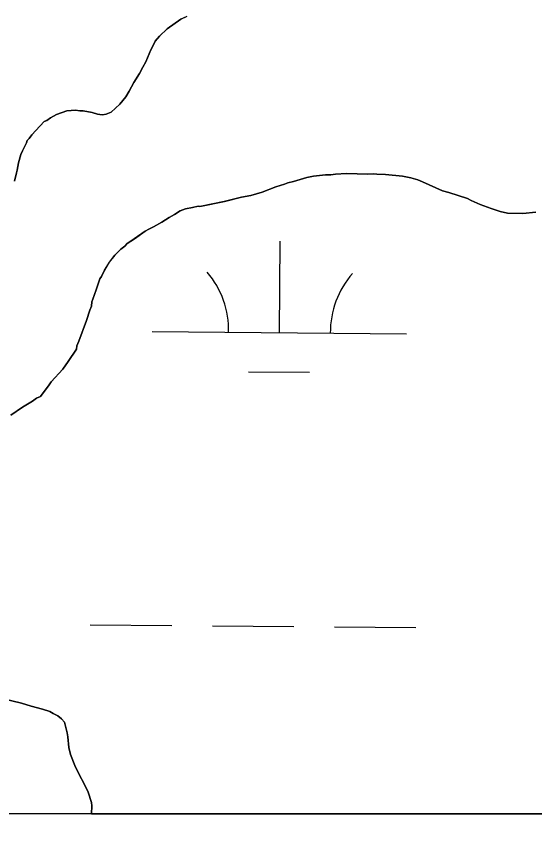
# Model space of a CAD drawing. Extents: x 3271442 to 3309282, y 752266 to 777610.
# Drawn here: x 3303625.9 to 3303829.7, y 757641.7 to 757963.4 of the extents above; entities that cross this region are included whole.
import ezdxf

# ---------------------------------------------------------------- set-up
doc = ezdxf.new("R2010")
doc.units = 0
for name, color, linetype in [('V-GRID-FRAM', 7, 'Continuous'), ('V-SITE-VEGE', 7, 'Continuous'), ('V-WETL-SWMP', 7, 'Continuous')]:
    doc.layers.add(name, color=color, linetype=linetype)

msp = doc.modelspace()

# ---------------------------------------------------------------- linework, layer by layer
at = {"layer": 'V-GRID-FRAM'}
msp.add_lwpolyline([(3275591.3, 775827.44), (3307043.48, 775836.59), (3307056.71, 757650.81), (3275588.66, 757641.66), (3275591.3, 775827.44)], dxfattribs=at)
at = {"layer": 'V-SITE-VEGE'}
for p, q in [((3303690.63, 757962.23), (3303685.22, 757958.52)), ((3303692.88, 757963.36), (3303690.63, 757962.23)), ((3303685.22, 757958.52), (3303682.19, 757955.64)), ((3303682.19, 757955.64), (3303680.52, 757953.61)), ((3303679.74, 757951.85), (3303678.81, 757950.25)), ((3303680.52, 757953.61), (3303679.74, 757951.85)), ((3303678.81, 757950.25), (3303676.77, 757945.42)), ((3303676.77, 757945.42), (3303675.69, 757943.38)), ((3303675.69, 757943.38), (3303674.3, 757940.9)), ((3303674.3, 757940.9), (3303672.15, 757937.4)), ((3303672.15, 757937.4), (3303670.29, 757933.9)), ((3303668.91, 757931.71), (3303666.62, 757928.81)), ((3303670.29, 757933.9), (3303668.91, 757931.71)), ((3303666.62, 757928.81), (3303663.15, 757925.64)), ((3303645.72, 757926.21), (3303641.7, 757924.83)), ((3303649.12, 757926.42), (3303645.72, 757926.21)), ((3303650.9, 757926.23), (3303649.12, 757926.42)), ((3303652.22, 757926.2), (3303650.9, 757926.23)), ((3303655.75, 757925.53), (3303652.22, 757926.2)), ((3303657.81, 757924.88), (3303655.75, 757925.53)), ((3303663.15, 757925.64), (3303661.21, 757924.95)), ((3303636.9, 757921.99), (3303633.56, 757918.52)), ((3303637.94, 757922.4), (3303636.9, 757921.99)), ((3303639.3, 757923.41), (3303637.94, 757922.4)), ((3303641.7, 757924.83), (3303639.3, 757923.41)), ((3303659.73, 757924.69), (3303657.81, 757924.88)), ((3303661.21, 757924.95), (3303659.73, 757924.69)), ((3303630.97, 757915.33), (3303630.22, 757914.61)), ((3303632.04, 757916.78), (3303630.97, 757915.33)), ((3303633.56, 757918.52), (3303632.04, 757916.78)), ((3303629.9, 757913.58), (3303628.35, 757910.51)), ((3303630.22, 757914.61), (3303629.9, 757913.58)), ((3303627.72, 757909.05), (3303626.75, 757905.82)), ((3303628.35, 757910.51), (3303627.72, 757909.05)), ((3303626.75, 757905.82), (3303626.24, 757902.88)), ((3303626.24, 757902.88), (3303625.92, 757901.85)), ((3303625.92, 757901.85), (3303625.25, 757898.61)), ((3303734.92, 757898.5), (3303740.13, 757900.01)), ((3303740.13, 757900.01), (3303742.81, 757900.53)), ((3303742.81, 757900.53), (3303747.4, 757901.01)), ((3303747.4, 757901.01), (3303749.62, 757901.11)), ((3303749.62, 757901.11), (3303751.4, 757901.36)), ((3303751.4, 757901.36), (3303755.69, 757901.55)), ((3303755.69, 757901.55), (3303764.11, 757901.35)), ((3303764.11, 757901.35), (3303766.33, 757901.45)), ((3303766.33, 757901.45), (3303767.66, 757901.27)), ((3303767.66, 757901.27), (3303771.06, 757901.18)), ((3303771.06, 757901.18), (3303777.69, 757900.58)), ((3303777.69, 757900.58), (3303781.08, 757899.91)), ((3303781.08, 757899.91), (3303783.72, 757899.11)), ((3303722.55, 757894.22), (3303727.93, 757896.3)), ((3303727.93, 757896.3), (3303731.35, 757897.41)), ((3303731.35, 757897.41), (3303732.69, 757897.96)), ((3303732.69, 757897.96), (3303734.92, 757898.5)), ((3303783.72, 757899.11), (3303785.62, 757898.32)), ((3303785.62, 757898.32), (3303793.52, 757894.73)), ((3303714.38, 757892.34), (3303718.09, 757892.99)), ((3303718.09, 757892.99), (3303722.55, 757894.22)), ((3303793.52, 757894.73), (3303796.01, 757894.08)), ((3303796.01, 757894.08), (3303803.34, 757891.69)), ((3303698.77, 757888.72), (3303707.69, 757890.58)), ((3303707.69, 757890.58), (3303714.38, 757892.34)), ((3303803.34, 757891.69), (3303804.8, 757890.92)), ((3303804.8, 757890.92), (3303808.31, 757889.35)), ((3303688.05, 757885.43), (3303690.31, 757886.86)), ((3303690.31, 757886.86), (3303692.39, 757887.69)), ((3303692.39, 757887.69), (3303695.21, 757888.22)), ((3303695.21, 757888.22), (3303697.44, 757888.76)), ((3303697.44, 757888.76), (3303697.74, 757888.6)), ((3303697.74, 757888.6), (3303698.77, 757888.72)), ((3303808.31, 757889.35), (3303812.56, 757887.78)), ((3303812.56, 757887.78), (3303816.08, 757886.66)), ((3303816.08, 757886.66), (3303819.02, 757885.99)), ((3303683.1, 757882.45), (3303685.96, 757884.3)), ((3303685.96, 757884.3), (3303688.05, 757885.43)), ((3303819.02, 757885.99), (3303825.08, 757885.85)), ((3303825.08, 757885.85), (3303830.12, 757886.32)), ((3303678.02, 757879.76), (3303679.81, 757880.61)), ((3303679.81, 757880.61), (3303683.1, 757882.45)), ((3303672.31, 757875.91), (3303676.52, 757878.91)), ((3303676.52, 757878.91), (3303678.02, 757879.76)), ((3303668.54, 757873.04), (3303669.45, 757874.05)), ((3303669.45, 757874.05), (3303672.31, 757875.91)), ((3303664.61, 757869.44), (3303667.04, 757871.9)), ((3303667.04, 757871.9), (3303668.54, 757873.04)), ((3303662.48, 757866.68), (3303664.61, 757869.44)), ((3303660.63, 757863.62), (3303662.48, 757866.68)), ((3303658.77, 757860.12), (3303659.39, 757861.14)), ((3303659.39, 757861.14), (3303660.63, 757863.62)), ((3303657.34, 757855.87), (3303658.77, 757860.12)), ((3303655.92, 757852.21), (3303657.34, 757855.87)), ((3303655.41, 757849.41), (3303655.6, 757851.18)), ((3303655.6, 757851.18), (3303655.92, 757852.21)), ((3303653.5, 757843.84), (3303654.78, 757847.8)), ((3303654.78, 757847.8), (3303655.41, 757849.41)), ((3303650.5, 757835.63), (3303653.5, 757843.84)), ((3303649.72, 757833.88), (3303650.5, 757835.63)), ((3303648.31, 757830.51), (3303649.54, 757832.55)), ((3303649.54, 757832.55), (3303649.72, 757833.88)), ((3303646.32, 757827.61), (3303647.55, 757829.65)), ((3303647.55, 757829.65), (3303648.31, 757830.51)), ((3303644.18, 757824.7), (3303646.32, 757827.61)), ((3303639.62, 757819.64), (3303644.18, 757824.7)), ((3303638.86, 757818.47), (3303639.62, 757819.64)), ((3303635.35, 757813.97), (3303638.86, 757818.47)), ((3303632.2, 757812.13), (3303633.85, 757813.27)), ((3303633.85, 757813.27), (3303635.35, 757813.97)), ((3303623.79, 757806.57), (3303628.3, 757809.71)), ((3303628.3, 757809.71), (3303632.2, 757812.13)), ((3303627.88, 757693.39), (3303620.82, 757695.04)), ((3303631.69, 757692.12), (3303627.88, 757693.39)), ((3303636.25, 757690.98), (3303631.69, 757692.12)), ((3303639.03, 757690.02), (3303636.25, 757690.98)), ((3303640.35, 757689.25), (3303639.03, 757690.02)), ((3303642.24, 757688.32), (3303640.35, 757689.25)), ((3303643.7, 757687.25), (3303642.24, 757688.32)), ((3303644.85, 757685.89), (3303643.7, 757687.25)), ((3303645.93, 757681.73), (3303644.85, 757685.89)), ((3303646.19, 757680.09), (3303645.93, 757681.73)), ((3303646.53, 757675.95), (3303646.19, 757680.09)), ((3303647.2, 757673.12), (3303646.53, 757675.95)), ((3303648.87, 757668.8), (3303647.2, 757673.12)), ((3303650.84, 757664.76), (3303648.87, 757668.8)), ((3303652.26, 757662.21), (3303650.84, 757664.76)), ((3303654.09, 757658.32), (3303652.26, 757662.21)), ((3303655.47, 757654.3), (3303654.09, 757658.32)), ((3303655.41, 757649.82), (3303655.59, 757652.97)), ((3303655.59, 757652.97), (3303655.47, 757654.3)), ((3306142.19, 757650.54), (3303655.41, 757649.82))]:
    msp.add_line(p, q, dxfattribs=at)
at = {"layer": 'V-WETL-SWMP'}
for p, q in [((3303685.22, 757958.52), (3303690.63, 757962.23)), ((3303690.63, 757962.23), (3303692.87, 757963.36)), ((3303682.19, 757955.64), (3303685.22, 757958.52)), ((3303680.52, 757953.61), (3303682.19, 757955.64)), ((3303678.81, 757950.25), (3303679.74, 757951.85)), ((3303679.74, 757951.85), (3303680.52, 757953.61)), ((3303676.77, 757945.42), (3303678.81, 757950.25)), ((3303675.69, 757943.38), (3303676.77, 757945.42)), ((3303674.3, 757940.9), (3303675.69, 757943.38)), ((3303672.15, 757937.4), (3303674.3, 757940.9)), ((3303670.29, 757933.9), (3303672.15, 757937.4)), ((3303666.62, 757928.81), (3303668.91, 757931.71)), ((3303668.91, 757931.71), (3303670.29, 757933.9)), ((3303663.15, 757925.64), (3303666.62, 757928.81)), ((3303641.69, 757924.83), (3303645.72, 757926.21)), ((3303645.72, 757926.21), (3303649.12, 757926.42)), ((3303649.12, 757926.42), (3303650.89, 757926.23)), ((3303650.89, 757926.23), (3303652.22, 757926.2)), ((3303652.22, 757926.2), (3303655.75, 757925.52)), ((3303655.75, 757925.52), (3303657.81, 757924.88)), ((3303661.21, 757924.95), (3303663.15, 757925.64)), ((3303633.56, 757918.52), (3303636.9, 757921.99)), ((3303636.9, 757921.99), (3303637.94, 757922.4)), ((3303637.94, 757922.4), (3303639.29, 757923.41)), ((3303639.29, 757923.41), (3303641.69, 757924.83)), ((3303657.81, 757924.88), (3303659.72, 757924.69)), ((3303659.72, 757924.69), (3303661.21, 757924.95)), ((3303630.22, 757914.61), (3303630.97, 757915.33)), ((3303630.97, 757915.33), (3303632.04, 757916.78)), ((3303632.04, 757916.78), (3303633.56, 757918.52)), ((3303628.34, 757910.51), (3303629.9, 757913.58)), ((3303629.9, 757913.58), (3303630.22, 757914.61)), ((3303626.75, 757905.82), (3303627.72, 757909.05)), ((3303627.72, 757909.05), (3303628.34, 757910.51)), ((3303626.24, 757902.88), (3303626.75, 757905.82)), ((3303625.92, 757901.85), (3303626.24, 757902.88)), ((3303625.25, 757898.61), (3303625.92, 757901.85)), ((3303740.13, 757900), (3303734.92, 757898.5)), ((3303742.81, 757900.53), (3303740.13, 757900)), ((3303747.4, 757901.01), (3303742.81, 757900.53)), ((3303749.62, 757901.11), (3303747.4, 757901.01)), ((3303751.4, 757901.36), (3303749.62, 757901.11)), ((3303755.69, 757901.55), (3303751.4, 757901.36)), ((3303764.11, 757901.35), (3303755.69, 757901.55)), ((3303766.33, 757901.45), (3303764.11, 757901.35)), ((3303767.65, 757901.27), (3303766.33, 757901.45)), ((3303771.05, 757901.19), (3303767.65, 757901.27)), ((3303777.69, 757900.58), (3303771.05, 757901.19)), ((3303781.07, 757899.91), (3303777.69, 757900.58)), ((3303783.71, 757899.11), (3303781.07, 757899.91)), ((3303727.92, 757896.31), (3303722.55, 757894.22)), ((3303731.35, 757897.41), (3303727.92, 757896.31)), ((3303732.69, 757897.96), (3303731.35, 757897.41)), ((3303734.92, 757898.5), (3303732.69, 757897.96)), ((3303785.62, 757898.32), (3303783.71, 757899.11)), ((3303793.51, 757894.74), (3303785.62, 757898.32)), ((3303718.09, 757892.99), (3303714.38, 757892.34)), ((3303722.55, 757894.22), (3303718.09, 757892.99)), ((3303796.01, 757894.08), (3303793.51, 757894.74)), ((3303803.34, 757891.69), (3303796.01, 757894.08)), ((3303707.68, 757890.58), (3303698.77, 757888.73)), ((3303714.38, 757892.34), (3303707.68, 757890.58)), ((3303804.8, 757890.92), (3303803.34, 757891.69)), ((3303808.31, 757889.36), (3303804.8, 757890.92)), ((3303690.3, 757886.86), (3303688.05, 757885.43)), ((3303692.39, 757887.7), (3303690.3, 757886.86)), ((3303695.21, 757888.22), (3303692.39, 757887.7)), ((3303697.44, 757888.76), (3303695.21, 757888.22)), ((3303697.73, 757888.6), (3303697.44, 757888.76)), ((3303698.77, 757888.73), (3303697.73, 757888.6)), ((3303812.56, 757887.78), (3303808.31, 757889.36)), ((3303816.08, 757886.66), (3303812.56, 757887.78)), ((3303819.02, 757886), (3303816.08, 757886.66)), ((3303685.95, 757884.3), (3303683.1, 757882.45)), ((3303688.05, 757885.43), (3303685.95, 757884.3)), ((3303825.08, 757885.85), (3303819.02, 757886)), ((3303830.12, 757886.32), (3303825.08, 757885.85)), ((3303679.8, 757880.61), (3303678.01, 757879.76)), ((3303683.1, 757882.45), (3303679.8, 757880.61)), ((3303676.51, 757878.91), (3303672.3, 757875.91)), ((3303678.01, 757879.76), (3303676.51, 757878.91)), ((3303669.45, 757874.06), (3303668.54, 757873.04)), ((3303672.3, 757875.91), (3303669.45, 757874.06)), ((3303729.36, 757839), (3303729.65, 757875)), ((3303667.03, 757871.9), (3303664.61, 757869.44)), ((3303668.54, 757873.04), (3303667.03, 757871.9)), ((3303664.61, 757869.44), (3303662.47, 757866.68)), ((3303662.47, 757866.68), (3303660.63, 757863.62)), ((3303659.38, 757861.14), (3303658.77, 757860.12)), ((3303660.63, 757863.62), (3303659.38, 757861.14)), ((3303658.77, 757860.12), (3303657.34, 757855.87)), ((3303657.34, 757855.87), (3303655.92, 757852.21)), ((3303655.6, 757851.18), (3303655.41, 757849.41)), ((3303655.92, 757852.21), (3303655.6, 757851.18)), ((3303654.78, 757847.8), (3303653.5, 757843.84)), ((3303655.41, 757849.41), (3303654.78, 757847.8)), ((3303653.5, 757843.84), (3303650.5, 757835.63)), ((3303679.36, 757839.42), (3303779.35, 757838.59)), ((3303650.5, 757835.63), (3303649.72, 757833.88)), ((3303649.54, 757832.55), (3303648.31, 757830.51)), ((3303649.72, 757833.88), (3303649.54, 757832.55)), ((3303647.55, 757829.65), (3303646.31, 757827.61)), ((3303648.31, 757830.51), (3303647.55, 757829.65)), ((3303646.31, 757827.61), (3303644.18, 757824.7)), ((3303644.18, 757824.7), (3303639.62, 757819.64)), ((3303717.23, 757823.67), (3303741.23, 757823.48)), ((3303639.62, 757819.64), (3303638.85, 757818.47)), ((3303638.85, 757818.47), (3303635.35, 757813.97)), ((3303633.85, 757813.27), (3303632.2, 757812.13)), ((3303635.35, 757813.97), (3303633.85, 757813.27)), ((3303628.3, 757809.71), (3303623.79, 757806.56)), ((3303632.2, 757812.13), (3303628.3, 757809.71)), ((3303655, 757724.18), (3303687, 757723.92)), ((3303703, 757723.79), (3303735, 757723.52)), ((3303751, 757723.39), (3303783, 757723.13)), ((3303620.82, 757695.04), (3303627.88, 757693.39)), ((3303627.88, 757693.39), (3303631.69, 757692.12)), ((3303631.69, 757692.12), (3303636.24, 757690.98)), ((3303636.24, 757690.98), (3303639.03, 757690.02)), ((3303639.03, 757690.02), (3303640.34, 757689.25)), ((3303640.34, 757689.25), (3303642.24, 757688.32)), ((3303642.24, 757688.32), (3303643.69, 757687.25)), ((3303643.69, 757687.25), (3303644.84, 757685.89)), ((3303644.84, 757685.89), (3303645.93, 757681.73)), ((3303645.93, 757681.73), (3303646.18, 757680.09)), ((3303646.18, 757680.09), (3303646.53, 757675.95)), ((3303646.53, 757675.95), (3303647.2, 757673.12)), ((3303647.2, 757673.12), (3303648.87, 757668.8)), ((3303648.87, 757668.8), (3303650.84, 757664.76)), ((3303650.84, 757664.76), (3303652.26, 757662.21)), ((3303652.26, 757662.21), (3303654.09, 757658.33)), ((3303654.09, 757658.33), (3303655.47, 757654.3)), ((3303655.59, 757652.97), (3303655.41, 757649.82)), ((3303655.47, 757654.3), (3303655.59, 757652.97)), ((3303655.41, 757649.82), (3306456.82, 757650.64))]:
    msp.add_line(p, q, dxfattribs=at)
for centre, start, end in [((3303674.12, 757839.93), 358.7563, 40.2999), ((3303784.6, 757839.02), 138.7563, 180.2999)]:
    msp.add_arc(centre, 35.25, start, end, dxfattribs=at)

doc.saveas('drawing.dxf')
